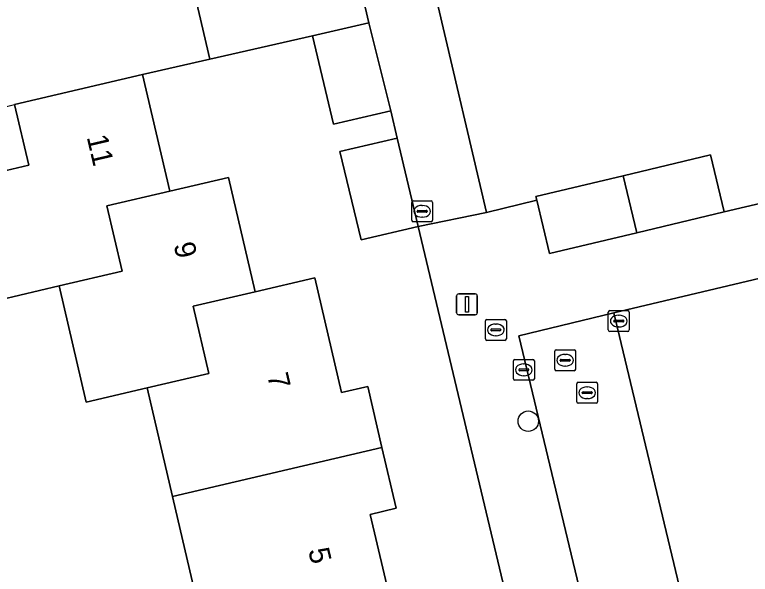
# Model space of a CAD drawing. Extents: x 158031 to 159244, y 380104 to 381214.
# Drawn here: x 159108.92 to 159144.07, y 380571.6 to 380598.35 of the extents above; entities that cross this region are included whole.
import ezdxf

# ---------------------------------------------------------------- set-up
doc = ezdxf.new("R2010")
doc.units = 0
for name, color, linetype in [('IMGEO_Boom', 7, 'Continuous'), ('IMGEO_Erf', 7, 'Continuous'), ('IMGEO_Groenvoorziening', 7, 'Continuous'), ('IMGEO_Hek', 7, 'Continuous'), ('IMGEO_Kolk', 7, 'Continuous'), ('IMGEO_Lichtmast', 7, 'Continuous'), ('IMGEO_Pand', 7, 'Continuous'), ('IMGEO_Pand_nummerreeks', 7, 'Continuous'), ('IMGEO_Parkeervlak_open', 7, 'Continuous'), ('IMGEO_Rijbaan_lokaal_open', 7, 'Continuous'), ('IMGEO_Rioolput', 7, 'Continuous'), ('IMGEO_Voetpad_open', 7, 'Continuous')]:
    doc.layers.add(name, color=color, linetype=linetype)

msp = doc.modelspace()

# ---------------------------------------------------------------- linework, layer by layer
at = {"layer": 'IMGEO_Boom'}
msp.add_circle((159133.465, 380578.919), 0.489, dxfattribs=at)
at = {"layer": 'IMGEO_Erf'}
for points in [[(159129.154, 380598.73), (159131.476, 380588.893), (159133.872, 380589.482), (159133.832, 380589.651), (159138, 380590.646), (159142.175, 380591.643), (159142.825, 380588.919), (159147.168, 380589.949), (159146.523, 380592.674), (159150.703, 380593.663), (159154.883, 380594.653), (159155.528, 380591.928), (159159.858, 380592.956), (159159.214, 380595.681), (159163.397, 380596.669), (159167.579, 380597.658), (159168.223, 380594.933), (159172.543, 380595.978), (159171.896, 380598.703)], [(159132.73, 380569.22), (159128.204, 380588.223), (159125.474, 380587.586), (159124.468, 380591.81), (159127.206, 380592.449), (159126.896, 380593.747), (159124.158, 380593.111), (159123.152, 380597.335), (159118.25, 380596.217), (159115.027, 380595.482), (159116.334, 380589.912), (159119.132, 380590.565), (159120.407, 380585.103), (159123.261, 380585.769), (159124.54, 380580.289), (159125.794, 380580.582), (159126.475, 380577.668), (159127.155, 380574.755), (159125.917, 380574.466), (159127.18, 380569.058)], [(159106.876, 380590.511), (159109.601, 380591.147), (159108.92, 380594.049)], [(159096.792, 380550.33), (159118.109, 380555.364), (159117.476, 380558.034), (159115.725, 380557.626), (159114.702, 380557.387), (159111.16, 380556.561), (159109.829, 380562.263), (159113.088, 380563.024), (159111.884, 380568.18), (159114.929, 380568.89), (159114.861, 380569.18), (159117.743, 380569.853), (159116.468, 380575.314), (159115.255, 380580.511), (159112.336, 380579.829), (159111.04, 380585.381), (159108.227, 380584.724)]]:
    msp.add_lwpolyline(points, dxfattribs=at)
at = {"layer": 'IMGEO_Groenvoorziening'}
for points in [[(159117.226, 380600.599), (159124.829, 380602.343), (159124.281, 380604.688), (159104.066, 380599.885), (159103.168, 380603.592), (159099.839, 380602.771), (159097.701, 380611.648), (159094.816, 380610.951), (159097.013, 380602.328), (159098.955, 380602.885), (159100.576, 380596.671), (159105.312, 380597.896), (159106.563, 380593.464), (159108.92, 380594.049), (159115.027, 380595.482), (159118.25, 380596.217)], [(159124.829, 380602.343), (159117.226, 380600.599), (159118.25, 380596.217), (159123.152, 380597.335), (159125.853, 380597.961)]]:
    msp.add_lwpolyline(points, close=True, dxfattribs=at)
at = {"layer": 'IMGEO_Hek'}
msp.add_lwpolyline([(159133.872, 380589.482), (159131.476, 380588.893), (159129.154, 380598.73)], dxfattribs=at)
at = {"layer": 'IMGEO_Kolk'}
for p, q in [((159127.893, 380588.523), (159127.893, 380589.375)), ((159127.968, 380589.449), (159128.82, 380589.449)), ((159128.894, 380589.375), (159128.894, 380588.523)), ((159128.152, 380588.943), (159128.152, 380588.955)), ((159128.195, 380588.992), (159128.593, 380588.992)), ((159128.381, 380589.229), (159128.406, 380589.229)), ((159128.636, 380588.955), (159128.636, 380588.943)), ((159128.59, 380588.906), (159128.192, 380588.906)), ((159128.404, 380588.669), (159128.379, 380588.669)), ((159128.82, 380588.449), (159127.968, 380588.449)), ((159137.289, 380583.278), (159137.289, 380584.13)), ((159137.364, 380584.204), (159138.216, 380584.204)), ((159138.29, 380584.13), (159138.29, 380583.278)), ((159137.548, 380583.698), (159137.548, 380583.71)), ((159137.986, 380583.661), (159137.588, 380583.661)), ((159137.591, 380583.747), (159137.989, 380583.747)), ((159137.777, 380583.984), (159137.802, 380583.984)), ((159138.032, 380583.71), (159138.032, 380583.698)), ((159137.8, 380583.424), (159137.775, 380583.424)), ((159138.216, 380583.204), (159137.364, 380583.204))]:
    msp.add_line(p, q, dxfattribs=at)
for points in [[(159127.893, 380588.523), (159127.893, 380589.375)], [(159127.968, 380589.449), (159128.82, 380589.449)], [(159128.894, 380589.375), (159128.894, 380588.523)], [(159128.82, 380588.449), (159127.968, 380588.449)], [(159137.289, 380583.278), (159137.289, 380584.13)], [(159137.364, 380584.204), (159138.216, 380584.204)], [(159138.29, 380584.13), (159138.29, 380583.278)], [(159138.216, 380583.204), (159137.364, 380583.204)]]:
    msp.add_lwpolyline(points, dxfattribs=at)
for centre, radius, start, end in [((159127.97, 380589.373), 0.0765, 91.552, 178.448), ((159127.97, 380589.373), 0.0765, 91.552, 178.448), ((159128.818, 380589.373), 0.0765, 1.552, 88.448), ((159128.818, 380589.373), 0.0765, 1.552, 88.448), ((159128.192, 380588.952), 0.0403, 85.8775, 175.7526), ((159128.189, 380588.942), 0.0366, 178.938, 274.7102), ((159128.593, 380588.949), 0.043, 264.8664, 352.4533), ((159128.597, 380588.954), 0.0386, 1.7309, 96.639), ((159127.97, 380588.525), 0.0765, 181.552, 268.448), ((159127.97, 380588.525), 0.0765, 181.552, 268.448), ((159128.818, 380588.525), 0.0765, 271.552, 358.448), ((159128.818, 380588.525), 0.0765, 271.552, 358.448), ((159137.366, 380584.128), 0.0765, 91.552, 178.448), ((159137.366, 380584.128), 0.0765, 91.552, 178.448), ((159138.214, 380584.128), 0.0765, 1.552, 88.448), ((159138.214, 380584.128), 0.0765, 1.552, 88.448), ((159137.588, 380583.707), 0.0403, 85.8775, 175.7526), ((159137.585, 380583.697), 0.0366, 178.938, 274.7102), ((159137.989, 380583.704), 0.043, 264.8664, 352.4533), ((159137.993, 380583.709), 0.0386, 1.7309, 96.639), ((159137.366, 380583.28), 0.0765, 181.552, 268.448), ((159137.366, 380583.28), 0.0765, 181.552, 268.448), ((159138.214, 380583.28), 0.0765, 271.552, 358.448), ((159138.214, 380583.28), 0.0765, 271.552, 358.448)]:
    msp.add_arc(centre, radius, start, end, dxfattribs=at)
for centre, major_axis, ratio, start_param, end_param in [((159128.38, 380588.949), (-0.387, 0.002), 0.722429, 4.712389, 7.853982), ((159128.405, 380588.949), (-0.39, 0.002), 0.717154, 1.570796, 4.712389), ((159137.776, 380583.704), (-0.387, 0.002), 0.722429, 4.712389, 7.853982), ((159137.801, 380583.704), (-0.39, 0.002), 0.717154, 1.570796, 4.712389)]:
    msp.add_ellipse(centre, major_axis=major_axis, ratio=ratio, start_param=start_param, end_param=end_param, dxfattribs=at)
at = {"layer": 'IMGEO_Lichtmast'}
for p, q in [((159130.04, 380584.105), (159130.04, 380584.905)), ((159130.04, 380584.905), (159130.04, 380584.105)), ((159130.14, 380585.005), (159130.93, 380585.005)), ((159130.93, 380585.005), (159130.14, 380585.005)), ((159131.03, 380584.905), (159131.03, 380584.105)), ((159131.03, 380584.105), (159131.03, 380584.905)), ((159130.93, 380584.005), (159130.14, 380584.005)), ((159130.14, 380584.005), (159130.93, 380584.005))]:
    msp.add_line(p, q, dxfattribs=at)
msp.add_lwpolyline([(159130.46, 380584.88), (159130.61, 380584.88), (159130.61, 380584.13), (159130.46, 380584.13), (159130.46, 380584.88)], dxfattribs=at)
for centre, start, end in [((159130.14, 380584.905), 90, 180), ((159130.14, 380584.905), 90, 180), ((159130.93, 380584.905), 0, 90), ((159130.93, 380584.905), 360, 90), ((159130.14, 380584.105), 180, 270), ((159130.14, 380584.105), 180, 270), ((159130.93, 380584.105), 270, 0), ((159130.93, 380584.105), 270, 0)]:
    msp.add_arc(centre, 0.1, start, end, dxfattribs=at)
at = {"layer": 'IMGEO_Pand'}
for points in [[(159123.152, 380597.335), (159124.158, 380593.111), (159126.896, 380593.747), (159125.853, 380597.961)], [(159116.334, 380589.912), (159115.027, 380595.482), (159108.92, 380594.049), (159109.601, 380591.147), (159106.876, 380590.511), (159108.013, 380585.642), (159108.227, 380584.724), (159111.04, 380585.381), (159114.051, 380586.084), (159113.322, 380589.21)], [(159128.204, 380588.223), (159127.206, 380592.449), (159124.468, 380591.81), (159125.474, 380587.586)], [(159138.65, 380587.923), (159142.825, 380588.919), (159142.175, 380591.643), (159138, 380590.646)], [(159116.334, 380589.912), (159113.322, 380589.21), (159114.051, 380586.084), (159111.04, 380585.381), (159112.336, 380579.829), (159115.255, 380580.511), (159118.206, 380581.201), (159117.456, 380584.414), (159120.407, 380585.103), (159119.132, 380590.565)], [(159138.65, 380587.923), (159138, 380590.646), (159133.832, 380589.651), (159133.872, 380589.482), (159134.476, 380586.926)], [(159116.468, 380575.314), (159126.475, 380577.668), (159125.794, 380580.582), (159124.54, 380580.289), (159123.261, 380585.769), (159120.407, 380585.103), (159117.456, 380584.414), (159118.206, 380581.201), (159115.255, 380580.511)], [(159124.377, 380568.403), (159127.18, 380569.058), (159125.917, 380574.466), (159127.155, 380574.755), (159126.475, 380577.668), (159116.468, 380575.314), (159117.743, 380569.853), (159120.728, 380570.55), (159121.392, 380567.706)]]:
    msp.add_lwpolyline(points, close=True, dxfattribs=at)
at = {"layer": 'IMGEO_Parkeervlak_open'}
msp.add_lwpolyline([(159142.819, 380562.063), (159137.551, 380584.09), (159133.015, 380583.006), (159138.296, 380560.94)], close=True, dxfattribs=at)
at = {"layer": 'IMGEO_Rijbaan_lokaal_open'}
msp.add_lwpolyline([(159166.662, 380559.374), (159166.596, 380559.628), (159159.609, 380589.317), (159137.551, 380584.09), (159142.819, 380562.063), (159143.405, 380559.561), (159085.921, 380545.977), (159086.565, 380543.238), (159087.209, 380540.498), (159121.612, 380548.682)], close=True, dxfattribs=at)
at = {"layer": 'IMGEO_Rioolput'}
for p, q in [((159131.416, 380582.857), (159131.416, 380583.709)), ((159131.491, 380583.783), (159132.343, 380583.783)), ((159132.417, 380583.709), (159132.417, 380582.857)), ((159131.718, 380583.326), (159132.116, 380583.326)), ((159131.904, 380583.563), (159131.929, 380583.563)), ((159131.675, 380583.277), (159131.675, 380583.289)), ((159132.113, 380583.24), (159131.715, 380583.24)), ((159131.927, 380583.003), (159131.902, 380583.003)), ((159132.159, 380583.289), (159132.159, 380583.277)), ((159132.343, 380582.783), (159131.491, 380582.783)), ((159134.729, 380581.406), (159134.729, 380582.258)), ((159134.804, 380582.332), (159135.656, 380582.332)), ((159135.73, 380582.258), (159135.73, 380581.406)), ((159135.217, 380582.112), (159135.242, 380582.112)), ((159132.754, 380580.948), (159132.754, 380581.8)), ((159132.829, 380581.874), (159133.681, 380581.874)), ((159133.242, 380581.654), (159133.267, 380581.654)), ((159133.755, 380581.8), (159133.755, 380580.948)), ((159134.988, 380581.826), (159134.988, 380581.838)), ((159135.426, 380581.789), (159135.028, 380581.789)), ((159135.031, 380581.875), (159135.429, 380581.875)), ((159135.24, 380581.552), (159135.215, 380581.552)), ((159135.472, 380581.838), (159135.472, 380581.826)), ((159133.013, 380581.368), (159133.013, 380581.38)), ((159133.451, 380581.331), (159133.053, 380581.331)), ((159133.056, 380581.417), (159133.454, 380581.417)), ((159133.497, 380581.38), (159133.497, 380581.368)), ((159135.656, 380581.332), (159134.804, 380581.332)), ((159133.681, 380580.874), (159132.829, 380580.874)), ((159133.265, 380581.094), (159133.24, 380581.094)), ((159135.779, 380579.852), (159135.779, 380580.704)), ((159135.854, 380580.778), (159136.706, 380580.778)), ((159136.267, 380580.558), (159136.292, 380580.558)), ((159136.78, 380580.704), (159136.78, 380579.852)), ((159136.038, 380580.272), (159136.038, 380580.284)), ((159136.476, 380580.235), (159136.078, 380580.235)), ((159136.081, 380580.321), (159136.479, 380580.321)), ((159136.522, 380580.284), (159136.522, 380580.272)), ((159136.29, 380579.998), (159136.265, 380579.998)), ((159136.706, 380579.778), (159135.854, 380579.778))]:
    msp.add_line(p, q, dxfattribs=at)
for points in [[(159131.416, 380582.857), (159131.416, 380583.709)], [(159131.491, 380583.783), (159132.343, 380583.783)], [(159132.417, 380583.709), (159132.417, 380582.857)], [(159132.343, 380582.783), (159131.491, 380582.783)], [(159134.729, 380581.406), (159134.729, 380582.258)], [(159134.804, 380582.332), (159135.656, 380582.332)], [(159135.73, 380582.258), (159135.73, 380581.406)], [(159132.754, 380580.948), (159132.754, 380581.8)], [(159132.829, 380581.874), (159133.681, 380581.874)], [(159133.755, 380581.8), (159133.755, 380580.948)], [(159135.656, 380581.332), (159134.804, 380581.332)], [(159133.681, 380580.874), (159132.829, 380580.874)], [(159135.779, 380579.852), (159135.779, 380580.704)], [(159135.854, 380580.778), (159136.706, 380580.778)], [(159136.78, 380580.704), (159136.78, 380579.852)], [(159136.706, 380579.778), (159135.854, 380579.778)]]:
    msp.add_lwpolyline(points, dxfattribs=at)
for centre, radius, start, end in [((159131.493, 380583.707), 0.0765, 91.552, 178.448), ((159131.493, 380583.707), 0.0765, 91.552, 178.448), ((159132.341, 380583.707), 0.0765, 1.552, 88.448), ((159132.341, 380583.707), 0.0765, 1.552, 88.448), ((159131.715, 380583.286), 0.0403, 85.8775, 175.7526), ((159132.12, 380583.288), 0.0386, 1.7309, 96.639), ((159131.712, 380583.276), 0.0366, 178.938, 274.7102), ((159132.116, 380583.283), 0.043, 264.8664, 352.4533), ((159131.493, 380582.859), 0.0765, 181.552, 268.448), ((159131.493, 380582.859), 0.0765, 181.552, 268.448), ((159132.341, 380582.859), 0.0765, 271.552, 358.448), ((159132.341, 380582.859), 0.0765, 271.552, 358.448), ((159134.806, 380582.256), 0.0765, 91.552, 178.448), ((159134.806, 380582.256), 0.0765, 91.552, 178.448), ((159135.654, 380582.256), 0.0765, 1.552, 88.448), ((159135.654, 380582.256), 0.0765, 1.552, 88.448), ((159132.831, 380581.798), 0.0765, 91.552, 178.448), ((159132.831, 380581.798), 0.0765, 91.552, 178.448), ((159133.679, 380581.798), 0.0765, 1.552, 88.448), ((159133.679, 380581.798), 0.0765, 1.552, 88.448), ((159135.028, 380581.835), 0.0403, 85.8775, 175.7526), ((159135.025, 380581.825), 0.0366, 178.938, 274.7102), ((159135.429, 380581.832), 0.043, 264.8664, 352.4533), ((159135.433, 380581.837), 0.0386, 1.7309, 96.639), ((159133.053, 380581.377), 0.0403, 85.8775, 175.7526), ((159133.05, 380581.367), 0.0366, 178.938, 274.7102), ((159133.454, 380581.374), 0.043, 264.8664, 352.4533), ((159133.458, 380581.379), 0.0386, 1.7309, 96.639), ((159134.806, 380581.408), 0.0765, 181.552, 268.448), ((159134.806, 380581.408), 0.0765, 181.552, 268.448), ((159135.654, 380581.408), 0.0765, 271.552, 358.448), ((159135.654, 380581.408), 0.0765, 271.552, 358.448), ((159132.831, 380580.95), 0.0765, 181.552, 268.448), ((159132.831, 380580.95), 0.0765, 181.552, 268.448), ((159133.679, 380580.95), 0.0765, 271.552, 358.448), ((159133.679, 380580.95), 0.0765, 271.552, 358.448), ((159135.856, 380580.702), 0.0765, 91.552, 178.448), ((159135.856, 380580.702), 0.0765, 91.552, 178.448), ((159136.704, 380580.702), 0.0765, 1.552, 88.448), ((159136.704, 380580.702), 0.0765, 1.552, 88.448), ((159136.078, 380580.281), 0.0403, 85.8775, 175.7526), ((159136.075, 380580.271), 0.0366, 178.938, 274.7102), ((159136.479, 380580.278), 0.043, 264.8664, 352.4533), ((159136.483, 380580.283), 0.0386, 1.7309, 96.639), ((159135.856, 380579.854), 0.0765, 181.552, 268.448), ((159135.856, 380579.854), 0.0765, 181.552, 268.448), ((159136.704, 380579.854), 0.0765, 271.552, 358.448), ((159136.704, 380579.854), 0.0765, 271.552, 358.448)]:
    msp.add_arc(centre, radius, start, end, dxfattribs=at)
for centre, major_axis, ratio, start_param, end_param in [((159131.903, 380583.283), (-0.387, 0.002), 0.722429, 4.712389, 7.853982), ((159131.928, 380583.283), (-0.39, 0.002), 0.717154, 1.570796, 4.712389), ((159135.216, 380581.832), (-0.387, 0.002), 0.722429, 4.712389, 7.853982), ((159135.241, 380581.832), (-0.39, 0.002), 0.717154, 1.570796, 4.712389), ((159133.241, 380581.374), (-0.387, 0.002), 0.722429, 4.712389, 7.853982), ((159133.266, 380581.374), (-0.39, 0.002), 0.717154, 1.570796, 4.712389), ((159136.266, 380580.278), (-0.387, 0.002), 0.722429, 4.712389, 7.853982), ((159136.291, 380580.278), (-0.39, 0.002), 0.717154, 1.570796, 4.712389)]:
    msp.add_ellipse(centre, major_axis=major_axis, ratio=ratio, start_param=start_param, end_param=end_param, dxfattribs=at)
at = {"layer": 'IMGEO_Voetpad_open'}
for points in [[(159118.546, 380629.104), (159124.281, 380604.688), (159124.829, 380602.343), (159125.853, 380597.961), (159126.896, 380593.747), (159127.206, 380592.449), (159128.204, 380588.223), (159131.476, 380588.893), (159129.154, 380598.73), (159127.302, 380606.581), (159122.968, 380624.937), (159121.798, 380629.914)], [(159147.168, 380589.949), (159142.825, 380588.919), (159138.65, 380587.923), (159134.476, 380586.926), (159133.872, 380589.482), (159131.476, 380588.893), (159128.204, 380588.223), (159132.73, 380569.22), (159133.749, 380564.904), (159134.045, 380563.675), (159134.911, 380560.1), (159138.296, 380560.94), (159133.015, 380583.006), (159137.551, 380584.09), (159159.609, 380589.317)]]:
    msp.add_lwpolyline(points, dxfattribs=at)

# ---------------------------------------------------------------- texts
at = {"layer": 'IMGEO_Pand_nummerreeks'}
for s, rotation, p in [('11', 283.1403, (159112.36, 380592.498)), ('9', 283.1393, (159116.513, 380587.357)), ('7', 283.1983, (159120.984, 380581.11)), ('5', 283.1983, (159122.944, 380572.755))]:
    msp.add_text(s, height=1, rotation=rotation, dxfattribs=at).set_placement(p)

doc.saveas('drawing.dxf')
